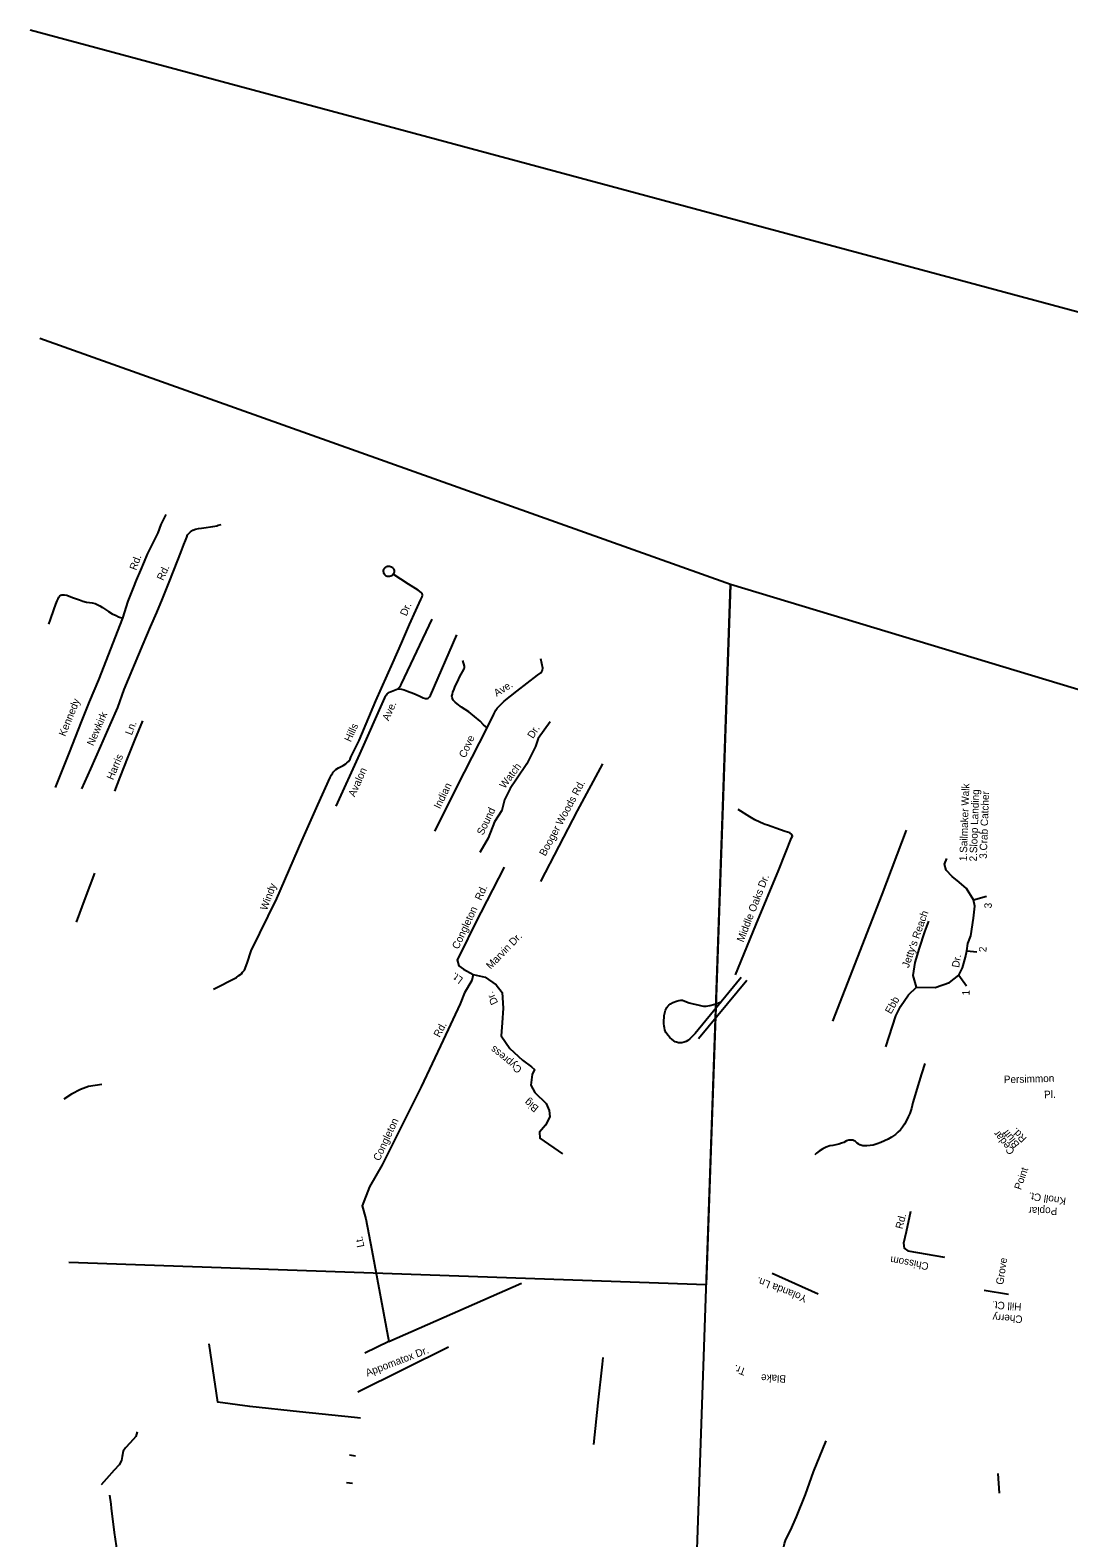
# Model space of a CAD drawing. Extents: x 2308163 to 2335412, y -96774 to 127732.
# Drawn here: x 2319231 to 2320371, y 14013 to 15668 of the extents above; entities that cross this region are included whole.
import ezdxf

# ---------------------------------------------------------------- set-up
doc = ezdxf.new("R2010")
doc.units = 0
for name, color, linetype in [('Old_Level_10', 7, 'Continuous'), ('Old_Level_35', 7, 'Continuous'), ('Old_Level_63', 7, 'Continuous')]:
    doc.layers.add(name, color=color, linetype=linetype)

msp = doc.modelspace()

# ---------------------------------------------------------------- linework, layer by layer
at = {"layer": 'Old_Level_35'}
for p, q in [((2319964.5, 14561.5), (2320017.6, 14625.5)), ((2320011.4, 14628.6), (2319989.5, 14601.9)), ((2319593.5, 14144.8), (2319586.7, 14145.4)), ((2319587.9, 14102.9), (2319581.5, 14104.1)), ((2319314.5, 14078), (2319308.6, 14071.5)), ((2319584.7, 14073), (2319578.2, 14073.6)), ((2320293.4, 14084), (2320294.7, 14062.5)), ((2319318, 14060.2), (2319319.2, 14050.1))]:
    msp.add_line(p, q, dxfattribs=at)
for points in [[(2319332.5, 15023), (2319338.2, 15041.6), (2319344.1, 15056.4), (2319347.6, 15064.6), (2319352.2, 15075.8), (2319356.2, 15085.1), (2319359.7, 15093.3), (2319367.9, 15110.1), (2319371.1, 15116.5), (2319374.7, 15125.9), (2319380, 15136.8)], [(2319287.5, 14835.6), (2319297.3, 14857.6), (2319308.2, 14882.4), (2319318.6, 14905.9), (2319326.8, 14925), (2319333.9, 14944.5), (2319354.9, 14994.3), (2319363, 15013.4), (2319369.7, 15029.2), (2319375.9, 15044.3), (2319382.6, 15060.6), (2319388.8, 15076.5), (2319396, 15095), (2319399.4, 15103.7), (2319401.2, 15108.1), (2319402.6, 15111.8), (2319403.6, 15114.3), (2319405.2, 15116.3), (2319406.7, 15117.7), (2319409.3, 15119.4), (2319412.3, 15120.6), (2319415.6, 15121.3), (2319418.9, 15121.7), (2319423.8, 15122.3), (2319428.8, 15123.1), (2319431.3, 15123.6), (2319435.6, 15124.4), (2319437.3, 15124.9), (2319440.6, 15125.8)], [(2319629.5, 15071.2), (2319628.7, 15070.2), (2319627.8, 15069.5), (2319626.7, 15068.9), (2319625.4, 15068.5), (2319624, 15068.5), (2319622.8, 15068.7), (2319621.8, 15069.2), (2319620.8, 15069.8), (2319620.1, 15070.6), (2319619.5, 15071.5), (2319619.1, 15072.4), (2319618.9, 15073.3), (2319618.7, 15074.3), (2319618.8, 15075.2), (2319619.1, 15076.2), (2319619.5, 15077), (2319620, 15077.9), (2319620.7, 15078.5), (2319621.4, 15079.1), (2319622.3, 15079.6), (2319623.1, 15079.9), (2319624.2, 15080.1), (2319625.3, 15080), (2319626.5, 15079.8), (2319627.4, 15079.4), (2319628.1, 15078.8), (2319628.7, 15078.3), (2319629.3, 15077.6), (2319629.7, 15077), (2319630, 15076.2), (2319630.3, 15075.3), (2319630.3, 15074.5), (2319630.3, 15073.6), (2319630.2, 15072.8), (2319630, 15072), (2319629.5, 15071.2)], [(2319546.7, 14817.9), (2319560, 14848.1), (2319561.5, 14851.1), (2319562.6, 14852.5), (2319563.6, 14854), (2319564.9, 14855.5), (2319566.4, 14856.9), (2319569.2, 14858.6), (2319574.3, 14861.3), (2319577.3, 14862.9), (2319578.6, 14864), (2319580.3, 14865.7), (2319582, 14868.3), (2319582.7, 14870.2), (2319591.9, 14888.8), (2319610.3, 14932.2), (2319629, 14973.8), (2319638.3, 14995.4), (2319647.3, 15016), (2319654.1, 15031.3), (2319659.6, 15043.6), (2319661, 15046.5), (2319661.4, 15048.1), (2319661, 15049.9), (2319660.1, 15051), (2319656.6, 15053.5), (2319646.3, 15060.1), (2319629.5, 15071.2)], [(2319251.2, 15016.3), (2319252.9, 15021.3), (2319256.7, 15032.2), (2319258.8, 15038.3), (2319260.3, 15042), (2319261.3, 15044.3), (2319262.3, 15046), (2319263.3, 15047.3), (2319264.2, 15048), (2319265.5, 15048.5), (2319266.4, 15048.6), (2319268.3, 15048.6), (2319270.8, 15048.1), (2319277.3, 15045.6), (2319284.7, 15042.9), (2319288.7, 15041.5), (2319292.7, 15040.4), (2319295.9, 15040.1), (2319298.8, 15039.7), (2319302.1, 15038.9), (2319304.3, 15038.1), (2319307.3, 15036.5), (2319310.3, 15034.5), (2319312.2, 15033.1), (2319316.6, 15030.2), (2319320.6, 15027.8), (2319325, 15025.7), (2319327.7, 15024.4), (2319332.5, 15023)], [(2319258.5, 14837.2), (2319273.8, 14875.5), (2319287.1, 14909.1), (2319295.7, 14931.1), (2319306.1, 14955.1), (2319332.5, 15023)], [(2319634.6, 14945.3), (2319636.2, 14947.1), (2319637.7, 14949.3), (2319638.5, 14951), (2319672.1, 15021.7)], [(2319634.6, 14945.3), (2319638.3, 14944.9), (2319641.3, 14944.2), (2319645, 14942.8), (2319652, 14940.2), (2319657.9, 14937.5), (2319662.4, 14935.4), (2319664.8, 14934.8), (2319666.6, 14934.8), (2319667.8, 14935.2), (2319668.5, 14935.7), (2319669.4, 14936.7), (2319670.2, 14938.2), (2319699.2, 15004.5)], [(2319732.4, 14902.4), (2319728.7, 14905.8), (2319724.8, 14909.7), (2319718.6, 14914.8), (2319712.3, 14920), (2319704.4, 14925.4), (2319699.5, 14928.8), (2319697.3, 14930.6), (2319696.1, 14932.1), (2319695.3, 14933), (2319694.4, 14934.6), (2319694.2, 14935.9), (2319693.9, 14937.4), (2319694.3, 14939.4), (2319695, 14941.7), (2319696.4, 14945.1), (2319697.5, 14948.1), (2319699.8, 14953), (2319702.7, 14959), (2319705.6, 14964.1), (2319707.2, 14967.3), (2319707.6, 14968.9), (2319707.7, 14970.3), (2319705.7, 14976.5)], [(2319732.4, 14902.4), (2319739.7, 14917.5), (2319742.1, 14922), (2319743.5, 14924.1), (2319745.2, 14926), (2319747.8, 14928.6), (2319751.1, 14931.8), (2319765.1, 14942.7), (2319788, 14960.2), (2319791.4, 14963), (2319792.4, 14964.4), (2319793.4, 14966), (2319793.8, 14968), (2319791.5, 14978.3)], [(2319566.9, 14816.4), (2319592.6, 14873.6), (2319620.1, 14935.5), (2319621, 14937.4), (2319621.5, 14938.2), (2319622.1, 14938.8), (2319622.8, 14939.7), (2319623.7, 14940.6), (2319624.2, 14941), (2319625.3, 14941.6), (2319634.6, 14945.3)], [(2319323.5, 14833), (2319329.4, 14848.3), (2319338.3, 14870.6), (2319345.7, 14888.9), (2319354.3, 14910.1)], [(2319675.1, 14789.1), (2319707.7, 14853.8), (2319732.4, 14902.4)], [(2319801.6, 14909), (2319788.4, 14890.7), (2319785.6, 14882), (2319776.2, 14862.9), (2319764.9, 14846.3), (2319757.7, 14835.9), (2319751.6, 14823.6), (2319748.7, 14811.7), (2319740.7, 14799.5), (2319733.8, 14781.5), (2319724.4, 14765.5)], [(2319791.5, 14734), (2319831.9, 14811.5), (2319859.7, 14862.9)], [(2319473.5, 14657.8), (2319501.5, 14715.2), (2319529, 14778.6), (2319546.7, 14817.9)], [(2320005.2, 14631.5), (2320027.5, 14685.8), (2320052.7, 14746.7), (2320066.9, 14781.6), (2320067.9, 14783.6), (2320067.2, 14785.3), (2320065, 14787.1), (2320062.5, 14787.9), (2320059.8, 14788.8), (2320054.8, 14790.6), (2320040.4, 14795.5), (2320037.7, 14796.3), (2320036, 14797.1), (2320032, 14798.9), (2320026.6, 14801.6), (2320021.1, 14804.7), (2320008.3, 14812.7)], [(2320112, 14580.4), (2320166.2, 14719.7), (2320192.9, 14790.1)], [(2319751.3, 14749.6), (2319719.5, 14687.7), (2319703.6, 14655.6), (2319699.6, 14647.7), (2319701.3, 14641.4), (2319706.7, 14637.5), (2319717, 14631.6), (2319730.5, 14628.7), (2319742.5, 14620.3), (2319749.1, 14612), (2319750.3, 14594.7), (2319749.1, 14578.7), (2319748, 14564.5), (2319757.4, 14550.6), (2319771.2, 14537.8), (2319781.2, 14530.2)], [(2320170.4, 14552.4), (2320181.5, 14586.2), (2320186.5, 14596.7), (2320195.3, 14609.4), (2320204, 14617.9), (2320224.4, 14617.6), (2320240.4, 14623.1), (2320250.4, 14631.1), (2320254.4, 14638.9), (2320258, 14650.8), (2320259.2, 14657.7), (2320260.4, 14665.6), (2320263.5, 14674.3), (2320266.5, 14693.7), (2320267.9, 14706.6), (2320266.7, 14713.6), (2320258.8, 14726), (2320250.7, 14733.2), (2320243, 14739.5), (2320236.7, 14746.2), (2320234.6, 14752.8), (2320237.2, 14759.2)], [(2319301.2, 14742.9), (2319291.2, 14716), (2319281.1, 14689.3)], [(2320266.7, 14713.6), (2320280.9, 14717.8)], [(2320204, 14617.9), (2320200.2, 14630.5), (2320202.6, 14644.8), (2320207.3, 14660.5), (2320213, 14678.4), (2320217.6, 14690.3)], [(2319432.1, 14615.8), (2319457.3, 14628.4), (2319460, 14630.5), (2319462.6, 14632.3), (2319464, 14634.3), (2319466, 14636.4), (2319468.9, 14644.3), (2319473.5, 14657.8)], [(2320259.2, 14657.7), (2320270.4, 14656.7)], [(2319717, 14631.6), (2319715.7, 14625.2), (2319707.8, 14611.6), (2319703, 14599.5), (2319684.4, 14559.8), (2319659.9, 14508.5), (2319617.1, 14422.8), (2319603.4, 14398.7), (2319595.3, 14377.8), (2319599.3, 14363.4), (2319606, 14329.2)], [(2320250.4, 14631.1), (2320259.1, 14619.2)], [(2319989.5, 14601.9), (2319961.1, 14567.1), (2319957.8, 14563.7), (2319955.2, 14561.2), (2319952.9, 14559.2), (2319951.2, 14558.1), (2319948.9, 14557.4), (2319946.3, 14556.8), (2319942.8, 14556.8), (2319940.6, 14557.3), (2319939.1, 14557.8), (2319935.7, 14560.3), (2319933.3, 14562.5), (2319931.2, 14564.7), (2319928.7, 14568.2), (2319927.7, 14571.1), (2319927.2, 14573.1), (2319927.1, 14574.9), (2319926.6, 14577.9), (2319926.5, 14581.1), (2319926.8, 14584.4), (2319927.1, 14586.9), (2319927.6, 14589.7), (2319928.5, 14592.4), (2319929.9, 14595.4), (2319930.8, 14597), (2319931.9, 14598), (2319933.9, 14599.5), (2319936.4, 14600.9), (2319940.5, 14602.3), (2319943.2, 14603.3), (2319945.2, 14603.7), (2319947, 14603.4), (2319949.7, 14602.6), (2319954.3, 14600.8), (2319958.7, 14599.4), (2319963.9, 14598.3), (2319968.2, 14597.4), (2319970.2, 14597.1), (2319972.9, 14597.1), (2319976.9, 14597.7), (2319982.7, 14599.3), (2319989.5, 14601.9)], [(2320213, 14534), (2320209.4, 14522.6), (2320206.9, 14514.4), (2320199.9, 14491.3), (2320198.5, 14484.5), (2320196.6, 14479.3), (2320195, 14475.4), (2320193.1, 14471.6), (2320190.8, 14467.5), (2320188.7, 14464.3), (2320186.4, 14461.3), (2320183.5, 14458.5), (2320180.8, 14456), (2320176.7, 14453.3), (2320172.8, 14451.1), (2320168.9, 14449.1), (2320164.9, 14447.3), (2320161, 14445.7), (2320156.5, 14444.5), (2320153.3, 14444), (2320149.5, 14443.7), (2320147.6, 14443.7), (2320145.2, 14443.8), (2320143, 14444.4), (2320141.9, 14444.9)], [(2319781.2, 14530.2), (2319784.4, 14527.5), (2319781.8, 14522), (2319780.4, 14510.2), (2319784.8, 14502.1), (2319797.4, 14490), (2319800.8, 14482.4), (2319801.2, 14475.6), (2319796.5, 14466.5), (2319790.1, 14458.7), (2319790.5, 14451.9), (2319815.2, 14435)], [(2319309.4, 14511.1), (2319294.9, 14508.6), (2319286, 14505.5), (2319276.1, 14500.5), (2319267.7, 14494.8)], [(2320141.9, 14444.9), (2320140.8, 14445.4), (2320138.8, 14446.7), (2320136.5, 14448.7), (2320135.4, 14449.2), (2320134.1, 14449.7), (2320132.1, 14449.9), (2320129.6, 14449.7), (2320127.3, 14449), (2320124.1, 14447.3), (2320121.5, 14446.4), (2320118.8, 14445.6), (2320115.3, 14444.8), (2320112.2, 14444.1), (2320109, 14443.5), (2320104.7, 14442.1), (2320101.1, 14440.4), (2320097.3, 14437.7), (2320094.2, 14435.6), (2320092.2, 14433.8)], [(2320197.3, 14371.7), (2320192.6, 14349.4), (2320189.8, 14336.8), (2320190.6, 14331.4), (2320194.4, 14328.3), (2320234.7, 14321.5)], [(2319606, 14329.2), (2319624.7, 14228.9), (2319598.1, 14216)], [(2320045.4, 14303.8), (2320096.2, 14281.2)], [(2319624.7, 14228.9), (2319770.2, 14292.7)], [(2320304.9, 14280.3), (2320278.3, 14284.7)], [(2319586.7, 14145.4), (2319526.6, 14151.7), (2319472, 14157.5), (2319436.8, 14162.1), (2319427.1, 14226.3)], [(2319590.7, 14173.6), (2319690, 14222.9)], [(2319859.7, 14211.4), (2319858.9, 14204), (2319854, 14161.5), (2319849.4, 14115.8)], [(2319348.2, 14129.7), (2319346.8, 14124.4), (2319340.5, 14117.6), (2319335.3, 14112.1), (2319332.8, 14108.3), (2319331.9, 14102.4), (2319330.9, 14098.3), (2319328.4, 14093.6), (2319323, 14087.5), (2319314.5, 14078)], [(2320058, 14002.1), (2320058.9, 14007.1), (2320060.6, 14011.6), (2320065.8, 14021.3), (2320072.4, 14036.5), (2320082, 14060.8), (2320090.8, 14085.8), (2320104.8, 14119.7)], [(2319319.2, 14050.1), (2319319.7, 14046), (2319323, 14019.1), (2319327.2, 13989.8), (2319329.6, 13970.4), (2319329.3, 13963.9), (2319326.9, 13957.6), (2319320.9, 13949.3), (2319314.7, 13943)]]:
    msp.add_lwpolyline(points, dxfattribs=at)
at = {"layer": 'Old_Level_63'}
for p, q in [((2319999.6, 15059.8), (2319241.3, 15329.9)), ((2321015.8, 14753.3), (2319999.6, 15059.8))]:
    msp.add_line(p, q, dxfattribs=at)
for points in [[(2322610.8, 14711), (2322280.6, 14847.9), (2319230.7, 15668.5)], [(2319999.6, 15059.6), (2319973.1, 14291.2), (2319273.3, 14315.4)], [(2321015.8, 14753.3), (2320959.2, 13110.3), (2319933.5, 13142.7), (2319999.6, 15059.8)]]:
    msp.add_lwpolyline(points, dxfattribs=at)

# ---------------------------------------------------------------- texts
at = {"layer": 'Old_Level_10'}
for s, height, rotation, p in [('Rd.', 8.2, 69.6167, (2319347.1, 15074.9)), ('Rd.', 8.2, 65.0847, (2319376.7, 15063.6)), ('Dr.', 8.2, 67.3169, (2319644, 15024.6)), ('Ave.', 8.2, 32.0499, (2319743, 14936.4)), ('Kennedy', 8.2, 67.8467, (2319269.2, 14892.5)), ('Newkirk', 8.2, 66.499, (2319300.1, 14882.1)), ('Ave.', 8.2, 66.0506, (2319624.3, 14909.5)), ('Ln.', 8.2, 69.1108, (2319342.3, 14893.9)), ('Hills', 8.2, 65.6411, (2319582.7, 14886.4)), ('Dr.', 8.2, 57.3171, (2319782.9, 14890.1)), ('Cove', 8.2, 65.514, (2319708.5, 14868.8)), ('Harris', 8.2, 67.3307, (2319321.8, 14844.7)), ('Avalon', 8.2, 65.8193, (2319587, 14826)), ('Watch', 8.2, 53.1139, (2319751.8, 14835.2)), ('Indian ', 8.2, 63.7995, (2319680.7, 14812.9)), ('Booger Woods Rd.', 8.202, 61.6242, (2319796.4, 14761)), ('1.Sailmaker Walk', 8.202, 88.0247, (2320259.2, 14756)), ('2.Sloop Landing', 8.202, 88.0247, (2320270.2, 14755.7)), ('3.Crab Catcher', 8.202, 88.0247, (2320281.2, 14758.6)), ('Sound ', 8.2, 64.3347, (2319728.1, 14784)), ('Windy', 8.2, 69.4786, (2319490.6, 14701.5)), ('Middle Oaks Dr.', 8.202, 68.7633, (2320013.9, 14666.6)), ('Congleton   Rd.', 8.202, 64.9615, (2319700.9, 14658.8)), ("Jetty's Reach", 8.202, 70.5106, (2320195.4, 14638.4)), ('3', 8.2, 88.0247, (2320286.6, 14704.2)), ('Marvin Dr.', 8.2, 45.8234, (2319736.4, 14636.9)), ('Dr.', 8.2, 80.239, (2320250.7, 14638.8)), ('2', 8.2, 88.0247, (2320280.8, 14656.1)), ('Lt.', 8.2, 143.6523, (2319706.8, 14627.4)), ('Dr.', 8.2, 115.5158, (2319744.8, 14600.8)), ('Ebb ', 8.2, 60.3233, (2320176, 14587.7)), ('1', 8.2, 88.0247, (2320262.2, 14608.6)), ('Rd.', 8.2, 61.5377, (2319680.3, 14562)), ('Cypress', 8.2, 140.9663, (2319771.5, 14528.8)), ('Persimmon ', 8.2, 1.5076, (2320300, 14512.4)), ('Pl.', 8.2, 1.5076, (2320344.2, 14495.9)), ('Big', 8.2, 141.4721, (2319789.8, 14486.2)), ('Congleton', 8.2, 64.9413, (2319614.3, 14426.4)), ('Cedar ', 8.2, 128.3484, (2320312.5, 14437.9)), ('Bluff', 8.2, 128.3484, (2320317.7, 14445.2)), ('Rd.', 8.2, 134.7737, (2320325.6, 14452.2)), ('Point', 8.2, 71.0018, (2320318.7, 14394.7)), ('Knoll Ct.', 8.2, 171.486, (2320368.6, 14386.5)), ('Rd.', 8.2, 75.3776, (2320188.6, 14351.7)), ('Poplar', 8.2, 178.5533, (2320358.7, 14375.8)), ('Lt. ', 8.2, 101.4483, (2319597.8, 14333)), ('Chissom', 8.2, 169.6256, (2320218, 14315)), ('Grove ', 8.2, 81.4647, (2320299.2, 14290.7)), ('Yolanda Ln.', 8.202, 158.6402, (2320084.6, 14278.7)), ('Hill Ct.', 8.2, 176.1975, (2320319.5, 14270.9)), ('Cherry ', 8.2, 176.1975, (2320320.7, 14257.1)), ('Appomatox Dr.', 8.202, 20.8983, (2319600.9, 14190.3)), ('Tr.', 8.2, 159.6034, (2320017.6, 14198.8)), ('Blake', 8.2, 177.5682, (2320060.8, 14191.7))]:
    msp.add_text(s, height=height, rotation=rotation, dxfattribs=at).set_placement(p)

doc.saveas('drawing.dxf')
